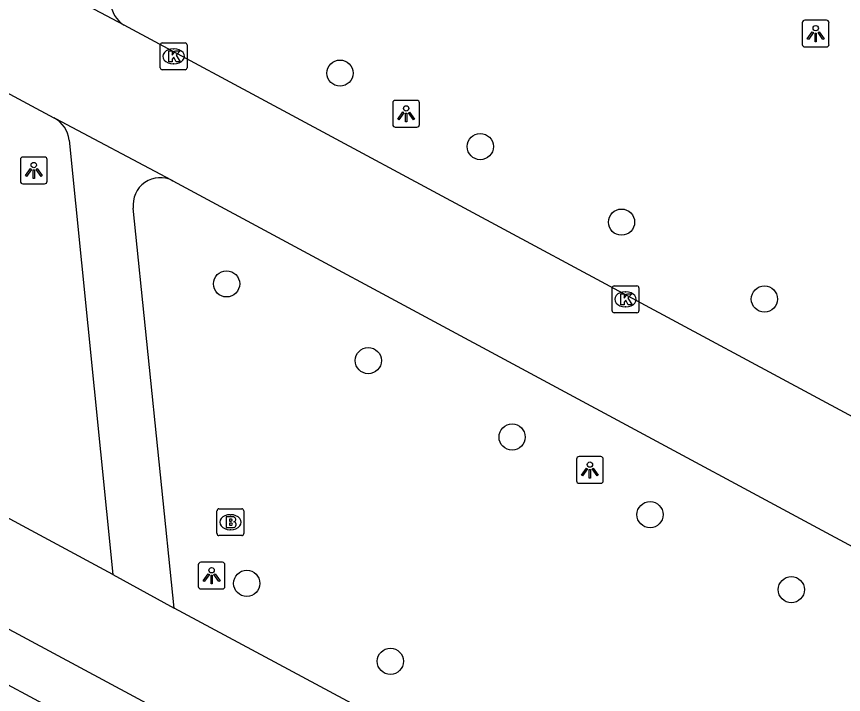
# Model space of a CAD drawing. Extents: x 159489 to 160304, y 383826 to 384530.
# Drawn here: x 159578.83 to 159609.7, y 384286.89 to 384312.2 of the extents above; entities that cross this region are included whole.
import ezdxf

# ---------------------------------------------------------------- set-up
doc = ezdxf.new("R2010")
doc.units = 0
for name, color, linetype in [('IMGEO_Boom', 7, 'Continuous'), ('IMGEO_Brandkraan', 7, 'Continuous'), ('IMGEO_Kolk', 7, 'Continuous'), ('IMGEO_Lichtpunt', 7, 'Continuous'), ('IMGEO_Rijbaan_lokaal_gesloten', 7, 'Continuous'), ('IMGEO_Voetgangersgebied_gesloten', 7, 'Continuous'), ('IMGEO_Voetpad_open', 7, 'Continuous')]:
    doc.layers.add(name, color=color, linetype=linetype)

msp = doc.modelspace()

# ---------------------------------------------------------------- linework, layer by layer
at = {"layer": 'IMGEO_Boom'}
for centre in [(159590.909, 384310.092), (159596.145, 384307.348), (159601.419, 384304.526), (159586.675, 384302.22), (159606.751, 384301.655), (159591.964, 384299.356), (159597.333, 384296.501), (159602.483, 384293.603), (159587.428, 384291.037), (159607.756, 384290.802), (159592.789, 384288.127)]:
    msp.add_circle(centre, 0.489, dxfattribs=at)
at = {"layer": 'IMGEO_Brandkraan'}
for p, q in [((159586.317, 384292.895), (159586.317, 384293.747)), ((159586.392, 384293.821), (159587.244, 384293.821)), ((159586.805, 384293.601), (159586.83, 384293.601)), ((159587.318, 384293.747), (159587.318, 384292.895)), ((159586.828, 384293.041), (159586.803, 384293.041)), ((159587.244, 384292.821), (159586.392, 384292.821))]:
    msp.add_line(p, q, dxfattribs=at)
for points in [[(159586.317, 384292.895), (159586.317, 384293.747)], [(159586.392, 384293.821), (159587.244, 384293.821)], [(159587.318, 384293.747), (159587.318, 384292.895)], [(159586.665, 384293.521), (159586.665, 384293.121), (159586.878, 384293.121)], [(159586.896, 384293.521), (159586.665, 384293.521)], [(159586.844, 384293.44), (159586.79, 384293.44), (159586.79, 384293.364)], [(159586.79, 384293.364), (159586.843, 384293.364)], [(159586.852, 384293.288), (159586.79, 384293.288), (159586.79, 384293.207)], [(159586.79, 384293.207), (159586.852, 384293.207)], [(159587.244, 384292.821), (159586.392, 384292.821)]]:
    msp.add_lwpolyline(points, dxfattribs=at)
for centre, radius, start, end in [((159586.394, 384293.745), 0.0765, 91.552, 178.448), ((159586.394, 384293.745), 0.0765, 91.552, 178.448), ((159587.242, 384293.745), 0.0765, 1.552, 88.448), ((159587.242, 384293.745), 0.0765, 1.552, 88.448), ((159586.845, 384293.402), 0.0379, 267.8285, 90.9355), ((159586.853, 384293.247), 0.0404, 269.8759, 90.5077), ((159586.9, 384293.376), 0.145, 59.4692, 91.5367), ((159586.925, 384293.423), 0.0922, 285.5137, 58.1501), ((159586.93, 384293.231), 0.105, 301.3115, 78.989), ((159586.884, 384293.372), 0.251, 268.6676, 293.5347), ((159586.394, 384292.897), 0.0765, 181.552, 268.448), ((159586.394, 384292.897), 0.0765, 181.552, 268.448), ((159587.242, 384292.897), 0.0765, 271.552, 358.448), ((159587.242, 384292.897), 0.0765, 271.552, 358.448)]:
    msp.add_arc(centre, radius, start, end, dxfattribs=at)
for centre, major_axis, ratio, start_param, end_param in [((159586.804, 384293.321), (-0.387, 0.002), 0.722429, 4.712389, 7.853982), ((159586.829, 384293.321), (-0.39, 0.002), 0.717154, 1.570796, 4.712389)]:
    msp.add_ellipse(centre, major_axis=major_axis, ratio=ratio, start_param=start_param, end_param=end_param, dxfattribs=at)
at = {"layer": 'IMGEO_Kolk'}
for p, q in [((159584.274, 384311.218), (159585.126, 384311.218)), ((159584.199, 384310.292), (159584.199, 384311.144)), ((159584.687, 384310.998), (159584.712, 384310.998)), ((159585.2, 384311.144), (159585.2, 384310.292)), ((159584.71, 384310.438), (159584.685, 384310.438)), ((159585.126, 384310.218), (159584.274, 384310.218)), ((159601.067, 384301.218), (159601.067, 384302.07)), ((159601.142, 384302.144), (159601.994, 384302.144)), ((159601.555, 384301.924), (159601.58, 384301.924)), ((159602.068, 384302.07), (159602.068, 384301.218)), ((159601.578, 384301.364), (159601.553, 384301.364)), ((159601.994, 384301.144), (159601.142, 384301.144))]:
    msp.add_line(p, q, dxfattribs=at)
for points in [[(159584.274, 384311.218), (159585.126, 384311.218)], [(159584.199, 384310.292), (159584.199, 384311.144)], [(159584.52, 384310.918), (159584.643, 384310.918), (159584.643, 384310.767), (159584.773, 384310.918), (159584.937, 384310.918), (159584.791, 384310.767), (159584.944, 384310.518), (159584.792, 384310.518), (159584.707, 384310.682), (159584.643, 384310.615), (159584.643, 384310.518), (159584.52, 384310.518), (159584.52, 384310.918)], [(159585.2, 384311.144), (159585.2, 384310.292)], [(159585.126, 384310.218), (159584.274, 384310.218)], [(159601.067, 384301.218), (159601.067, 384302.07)], [(159601.142, 384302.144), (159601.994, 384302.144)], [(159602.068, 384302.07), (159602.068, 384301.218)], [(159601.388, 384301.844), (159601.511, 384301.844), (159601.511, 384301.693), (159601.641, 384301.844), (159601.805, 384301.844), (159601.659, 384301.693), (159601.812, 384301.444), (159601.66, 384301.444), (159601.575, 384301.608), (159601.511, 384301.541), (159601.511, 384301.444), (159601.388, 384301.444), (159601.388, 384301.844)], [(159601.994, 384301.144), (159601.142, 384301.144)]]:
    msp.add_lwpolyline(points, dxfattribs=at)
for centre, start, end in [((159584.276, 384311.142), 91.552, 178.448), ((159584.276, 384311.142), 91.552, 178.448), ((159585.124, 384311.142), 1.552, 88.448), ((159585.124, 384311.142), 1.552, 88.448), ((159584.276, 384310.294), 181.552, 268.448), ((159584.276, 384310.294), 181.552, 268.448), ((159585.124, 384310.294), 271.552, 358.448), ((159585.124, 384310.294), 271.552, 358.448), ((159601.144, 384302.068), 91.552, 178.448), ((159601.144, 384302.068), 91.552, 178.448), ((159601.992, 384302.068), 1.552, 88.448), ((159601.992, 384302.068), 1.552, 88.448), ((159601.144, 384301.22), 181.552, 268.448), ((159601.144, 384301.22), 181.552, 268.448), ((159601.992, 384301.22), 271.552, 358.448), ((159601.992, 384301.22), 271.552, 358.448)]:
    msp.add_arc(centre, 0.0765, start, end, dxfattribs=at)
for centre, major_axis, ratio, start_param, end_param in [((159584.686, 384310.718), (-0.387, 0.002), 0.722429, 4.712389, 7.853982), ((159584.711, 384310.718), (-0.39, 0.002), 0.717154, 1.570796, 4.712389), ((159601.554, 384301.644), (-0.387, 0.002), 0.722429, 4.712389, 7.853982), ((159601.579, 384301.644), (-0.39, 0.002), 0.717154, 1.570796, 4.712389)]:
    msp.add_ellipse(centre, major_axis=major_axis, ratio=ratio, start_param=start_param, end_param=end_param, dxfattribs=at)
at = {"layer": 'IMGEO_Lichtpunt'}
for p, q in [((159608.166, 384311.971), (159608.166, 384311.164)), ((159608.166, 384311.971), (159608.166, 384311.164)), ((159609.068, 384312.066), (159608.26, 384312.066)), ((159609.068, 384312.066), (159608.26, 384312.066)), ((159609.162, 384311.164), (159609.162, 384311.971)), ((159609.162, 384311.164), (159609.162, 384311.971)), ((159608.26, 384311.07), (159609.068, 384311.07)), ((159608.26, 384311.07), (159609.068, 384311.07)), ((159593.782, 384309.071), (159592.974, 384309.071)), ((159593.782, 384309.071), (159592.974, 384309.071)), ((159592.88, 384308.976), (159592.88, 384308.169)), ((159592.88, 384308.976), (159592.88, 384308.169)), ((159593.876, 384308.169), (159593.876, 384308.976)), ((159593.876, 384308.169), (159593.876, 384308.976)), ((159592.974, 384308.075), (159593.782, 384308.075)), ((159592.974, 384308.075), (159593.782, 384308.075)), ((159578.978, 384306.861), (159578.978, 384306.054)), ((159578.978, 384306.861), (159578.978, 384306.054)), ((159579.88, 384306.956), (159579.072, 384306.956)), ((159579.88, 384306.956), (159579.072, 384306.956)), ((159579.974, 384306.054), (159579.974, 384306.861)), ((159579.974, 384306.054), (159579.974, 384306.861)), ((159579.072, 384305.96), (159579.88, 384305.96)), ((159579.072, 384305.96), (159579.88, 384305.96)), ((159600.641, 384295.77), (159599.833, 384295.77)), ((159600.641, 384295.77), (159599.833, 384295.77)), ((159599.739, 384295.675), (159599.739, 384294.868)), ((159599.739, 384295.675), (159599.739, 384294.868)), ((159600.735, 384294.868), (159600.735, 384295.675)), ((159600.735, 384294.868), (159600.735, 384295.675)), ((159599.833, 384294.774), (159600.641, 384294.774)), ((159599.833, 384294.774), (159600.641, 384294.774)), ((159586.521, 384291.824), (159585.713, 384291.824)), ((159586.521, 384291.824), (159585.713, 384291.824)), ((159585.619, 384291.729), (159585.619, 384290.922)), ((159585.619, 384291.729), (159585.619, 384290.922)), ((159586.615, 384290.922), (159586.615, 384291.729)), ((159586.615, 384290.922), (159586.615, 384291.729)), ((159585.713, 384290.828), (159586.521, 384290.828)), ((159585.713, 384290.828), (159586.521, 384290.828))]:
    msp.add_line(p, q, dxfattribs=at)
for points in [[(159608.54, 384311.635), (159608.579, 384311.607), (159608.391, 384311.345), (159608.353, 384311.372), (159608.54, 384311.635)], [(159608.642, 384311.587), (159608.689, 384311.587), (159608.689, 384311.265), (159608.642, 384311.265), (159608.642, 384311.587)], [(159608.752, 384311.607), (159608.79, 384311.634), (159608.977, 384311.372), (159608.938, 384311.344), (159608.752, 384311.607)], [(159593.254, 384308.64), (159593.293, 384308.612), (159593.105, 384308.35), (159593.067, 384308.377), (159593.254, 384308.64)], [(159593.356, 384308.592), (159593.403, 384308.592), (159593.403, 384308.27), (159593.356, 384308.27), (159593.356, 384308.592)], [(159593.466, 384308.612), (159593.504, 384308.639), (159593.691, 384308.377), (159593.652, 384308.349), (159593.466, 384308.612)], [(159579.352, 384306.525), (159579.391, 384306.497), (159579.203, 384306.235), (159579.165, 384306.262), (159579.352, 384306.525)], [(159579.454, 384306.477), (159579.501, 384306.477), (159579.501, 384306.155), (159579.454, 384306.155), (159579.454, 384306.477)], [(159579.564, 384306.497), (159579.602, 384306.524), (159579.789, 384306.262), (159579.75, 384306.234), (159579.564, 384306.497)], [(159600.113, 384295.339), (159600.152, 384295.311), (159599.964, 384295.049), (159599.926, 384295.076), (159600.113, 384295.339)], [(159600.215, 384295.291), (159600.262, 384295.291), (159600.262, 384294.969), (159600.215, 384294.969), (159600.215, 384295.291)], [(159600.325, 384295.311), (159600.363, 384295.338), (159600.55, 384295.076), (159600.511, 384295.048), (159600.325, 384295.311)], [(159585.993, 384291.393), (159586.032, 384291.365), (159585.844, 384291.103), (159585.806, 384291.13), (159585.993, 384291.393)], [(159586.095, 384291.345), (159586.142, 384291.345), (159586.142, 384291.023), (159586.095, 384291.023), (159586.095, 384291.345)], [(159586.205, 384291.365), (159586.243, 384291.392), (159586.43, 384291.13), (159586.391, 384291.102), (159586.205, 384291.365)]]:
    msp.add_lwpolyline(points, dxfattribs=at)
for centre in [(159608.665, 384311.769), (159593.379, 384308.774), (159579.477, 384306.659), (159600.238, 384295.473), (159586.118, 384291.527)]:
    msp.add_circle(centre, 0.0994, dxfattribs=at)
for centre, start, end in [((159608.26, 384311.971), 90, 180), ((159608.26, 384311.971), 90, 180), ((159609.068, 384311.971), 0, 90), ((159609.068, 384311.971), 0, 90), ((159608.26, 384311.164), 180, 270), ((159608.26, 384311.164), 180, 270), ((159609.068, 384311.164), 270, 0), ((159609.068, 384311.164), 270, 360), ((159592.974, 384308.976), 90, 180), ((159592.974, 384308.976), 90, 180), ((159593.782, 384308.976), 0, 90), ((159593.782, 384308.976), 0, 90), ((159592.974, 384308.169), 180, 270), ((159592.974, 384308.169), 180, 270), ((159593.782, 384308.169), 270, 0), ((159593.782, 384308.169), 270, 360), ((159579.072, 384306.861), 90, 180), ((159579.072, 384306.861), 90, 180), ((159579.88, 384306.861), 0, 90), ((159579.88, 384306.861), 0, 90), ((159579.072, 384306.054), 180, 270), ((159579.072, 384306.054), 180, 270), ((159579.88, 384306.054), 270, 0), ((159579.88, 384306.054), 270, 360), ((159599.833, 384295.675), 90, 180), ((159599.833, 384295.675), 90, 180), ((159600.641, 384295.675), 0, 90), ((159600.641, 384295.675), 0, 90), ((159599.833, 384294.868), 180, 270), ((159599.833, 384294.868), 180, 270), ((159600.641, 384294.868), 270, 0), ((159600.641, 384294.868), 270, 360), ((159585.713, 384291.729), 90, 180), ((159585.713, 384291.729), 90, 180), ((159586.521, 384291.729), 0, 90), ((159586.521, 384291.729), 0, 90), ((159585.713, 384290.922), 180, 270), ((159585.713, 384290.922), 180, 270), ((159586.521, 384290.922), 270, 0), ((159586.521, 384290.922), 270, 360)]:
    msp.add_arc(centre, 0.0946, start, end, dxfattribs=at)
at = {"layer": 'IMGEO_Rijbaan_lokaal_gesloten'}
for points in [[(159582.424, 384291.365), (159546.562, 384310.695), (159542.586, 384312.826), (159525.025, 384322.248), (159521.207, 384324.29)], [(159558.914, 384297.788), (159559.789, 384299.414), (159596.815, 384279.502), (159606.884, 384274.087), (159606.009, 384272.461)], [(159582.424, 384291.365), (159584.718, 384290.116)], [(159632.963, 384264.225), (159584.718, 384290.116)]]:
    msp.add_lwpolyline(points, dxfattribs=at)
at = {"layer": 'IMGEO_Voetgangersgebied_gesloten'}
for points in [[(159535.907, 384332.261), (159543.023, 384328.421), (159557.045, 384320.898), (159580.231, 384308.416)], [(159582.849, 384311.884), (159578.628, 384314.128)], [(159640.748, 384280.736), (159582.849, 384311.884)], [(159580.231, 384308.416), (159580.285, 384308.391), (159584.606, 384306.107), (159584.671, 384306.069)], [(159580.802, 384307.588), (159582.424, 384291.365)], [(159584.671, 384306.069), (159638.674, 384276.988)], [(159584.718, 384290.116), (159583.19, 384305.05)]]:
    msp.add_lwpolyline(points, dxfattribs=at)
for centre, radius, start, end in [((159583.498, 384312.868), 1.178, 187.0113, 236.6063), ((159579.758, 384307.479), 1.05, 5.9679, 63.2134), ((159584.198, 384305.171), 1.015, 62.2073, 186.8525)]:
    msp.add_arc(centre, radius, start, end, dxfattribs=at)
at = {"layer": 'IMGEO_Voetpad_open'}
msp.add_lwpolyline([(159558.914, 384297.788), (159595.94, 384277.876), (159606.009, 384272.461)], dxfattribs=at)

doc.saveas('drawing.dxf')
